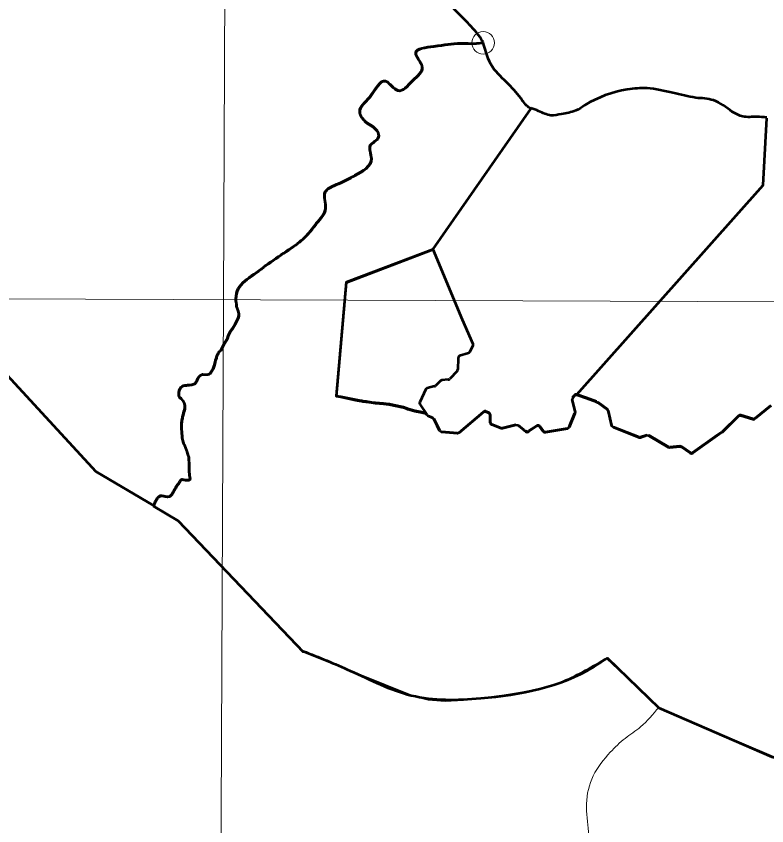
# Model space of a CAD drawing. Extents: x 553962 to 842807, y 8883888 to 9032388.
# Drawn here: x 807535 to 810863, y 9013879 to 9017467 of the extents above; entities that cross this region are included whole.
import ezdxf

# ---------------------------------------------------------------- set-up
doc = ezdxf.new("R2010")
doc.units = 0
doc.header["$LTSCALE"] = 200
doc.header["$PDMODE"] = 32
doc.header["$PDSIZE"] = 100
for name, color, linetype, lineweight in [('1', 7, 'Continuous', 13), ('23', 7, 'Continuous', 13), ('27', 7, 'Continuous', 13), ('28', 7, 'Continuous', 53), ('29', 7, 'Continuous', 53), ('30', 7, 'Continuous', 35), ('35', 7, 'Continuous', 13), ('57', 7, 'Continuous', 13)]:
    doc.layers.add(name, color=color, linetype=linetype, lineweight=lineweight)
doc.layers.add('49', color=7, linetype='Continuous')

msp = doc.modelspace()

# ---------------------------------------------------------------- linework, layer by layer
at = {"layer": '1'}
msp.add_line((798520.2, 9016246.4), (835288.8, 9016114), dxfattribs=at)
msp.add_lwpolyline([(808487.9, 9024186.1), (808454.4, 9016210.6), (808422.6, 9009049.8)], dxfattribs=at)
at = {"layer": '23'}
for points in [[(806568, 9016188.8), (807338.2, 9016044.7), (807888.9, 9015448.6), (808144.6, 9015298)], [(808144.6, 9015298), (808254, 9015230.9), (808807.2, 9014650), (809292, 9014455.1), (809362.4, 9014437.1), (809436.5, 9014431.6), (809518.6, 9014435.4), (809570.3, 9014441), (809630.4, 9014448.7), (809688.3, 9014456.5), (809726.6, 9014462.1), (809780.7, 9014471.2), (809831.1, 9014481.1), (809889.3, 9014495.2), (809953.8, 9014515.1), (810020.5, 9014542), (810060.2, 9014562.1), (810153, 9014621), (810384.2, 9014401.6), (810903.1, 9014180)]]:
    msp.add_lwpolyline(points, dxfattribs=at)
at = {"layer": '27'}
for p, q in [((809606.1, 9017351.8), (809605.5, 9017349.1)), ((809605.5, 9017349.1), (809606.1, 9017349.2)), ((810863, 9017018.4), (810863, 9017018.4))]:
    msp.add_line(p, q, dxfattribs=at)
msp.add_lwpolyline([(809816.5, 9017057.6), (809817.3, 9017058.7), (809817.8, 9017059.6)], dxfattribs=at)
for points in [[(807587, 9018799.7), (807681, 9018744.6), (807749.5, 9018706.2), (807823, 9018633.4), (807885, 9018573.4), (807948.3, 9018508.2), (808021.7, 9018425.3), (808038.2, 9018418.8), (808100.2, 9018346.1), (808129.1, 9018268.4), (808158, 9018212.3), (808199.7, 9018149.9), (808219.9, 9018114.2), (808270.3, 9018026.2), (808292.9, 9017963.8), (808309, 9017890), (808325.2, 9017823.8), (808372, 9017765.1), (808398.6, 9017744.7), (808465.8, 9017702.4), (808538.3, 9017674.1), (808635, 9017659.8), (808751, 9017674.5), (808807.1, 9017688.3), (808920.4, 9017682.7), (809010.8, 9017674.7), (809107.4, 9017651.4), (809171, 9017630.8), (809238.4, 9017611.5), (809327.3, 9017581.9), (809437.9, 9017533.1), (809501.2, 9017474.3), (809544.2, 9017430.9), (809603.7, 9017355.6), (809606.1, 9017351.8)], [(809606.1, 9017349.2), (809647.6, 9017242.2), (809718.5, 9017165.6), (809779.2, 9017094.2), (809799.5, 9017069.9), (809816.5, 9017057.6)], [(809817.8, 9017059.6), (809851.5, 9017046.9), (809906.2, 9017027.6), (809952.1, 9017033.7), (810015.8, 9017048.7), (810056.7, 9017072.7), (810244.3, 9017141.9), (810332.2, 9017147.9), (810446.7, 9017127.1), (810548.5, 9017105.1)], [(810548.5, 9017105.1), (810626.1, 9017094.6), (810709.9, 9017043.3)], [(810709.9, 9017043.3), (810756.9, 9017022.8), (810819.3, 9017021.3), (810863, 9017018.4)]]:
    msp.add_spline(points, degree=3, dxfattribs=at)
msp.add_point((809605.5, 9017349.1), dxfattribs=at)
at = {"layer": '28'}
for p, q in [((808509.6, 9016200.8), (808510.1, 9016200.9)), ((810881, 9015739.7), (810809.7, 9015682.3)), ((809630.9, 9015708), (809616.7, 9015713.5)), ((809637.3, 9015665.3), (809637.3, 9015698.6)), ((810800.6, 9015680.5), (810747.4, 9015696.5)), ((809843.3, 9015649.6), (809808.3, 9015626.3)), ((809872.3, 9015626.3), (809856.9, 9015647.2)), ((810523.5, 9015530.4), (810484.3, 9015556.8)), ((808147, 9015302.5), (808144.6, 9015295.4))]:
    msp.add_line(p, q, dxfattribs=at)
for points in [[(809057.7, 9015761.2), (809048.1, 9015762.6), (809033.1, 9015765.4), (808975, 9015778.1), (808955.5, 9015781.3), (808955.7, 9015782.3), (808999.6, 9016287.7), (809381.8, 9016432.6), (809817.3, 9017056.1), (809817.8, 9017057)], [(808510.1, 9016200.9), (808511.9, 9016185.1), (808512.1, 9016179.2), (808520, 9016159.5), (808522.4, 9016146.6), (808522.6, 9016138.1), (808520.1, 9016127.5), (808506.9, 9016100.3), (808492.6, 9016079.1), (808485.3, 9016069.9), (808475.4, 9016048.4), (808471.6, 9016037.4), (808456.4, 9016010.6)], [(808471.6, 9016040.1), (808475.4, 9016051), (808485.3, 9016072.5), (808492.6, 9016081.8), (808506.9, 9016102.9), (808520.1, 9016130.1), (808522.6, 9016140.7), (808522.4, 9016149.2), (808520, 9016162.1), (808512.1, 9016181.8), (808511.9, 9016187.7), (808510.1, 9016203.5), (808509.6, 9016203.4)], [(806568, 9016188.8), (807338.2, 9016044.7), (807888.9, 9015448.6), (808144.6, 9015298), (808147, 9015305.1)], [(808295.5, 9015832.8), (808301.8, 9015833.3), (808308.5, 9015834), (808313.6, 9015834.7), (808327.1, 9015839.6), (808331.6, 9015845.4), (808335.7, 9015851.8), (808337.4, 9015856.8), (808341, 9015862.3), (808344.5, 9015869.6), (808350.5, 9015875), (808356.5, 9015878.3), (808363.6, 9015880), (808384.6, 9015879.9), (808390.6, 9015882.2), (808394.7, 9015885.2), (808397.9, 9015889.3), (808401.5, 9015894.3), (808404.4, 9015899), (808408.7, 9015905.3), (808412.1, 9015914), (808414.7, 9015922.8), (808416.1, 9015929), (808417.8, 9015935.7), (808419.6, 9015944), (808421.4, 9015949.5), (808423.2, 9015954.5), (808425.2, 9015962.5), (808427.2, 9015967.5), (808430.5, 9015974.5), (808435.8, 9015981.4), (808442.6, 9015986.4), (808456.4, 9016013.2), (808471.6, 9016040.1)], [(808456.4, 9016010.6), (808442.6, 9015983.8), (808435.8, 9015978.8), (808430.5, 9015971.8), (808427.2, 9015964.8), (808425.2, 9015959.8), (808423.2, 9015951.9), (808421.4, 9015946.9), (808419.6, 9015941.4), (808417.8, 9015933.1), (808416.1, 9015926.4), (808414.7, 9015920.2), (808412.1, 9015911.4), (808408.7, 9015902.7), (808404.4, 9015896.4), (808401.5, 9015891.7), (808397.9, 9015886.7), (808394.7, 9015882.6), (808390.6, 9015879.6), (808384.6, 9015877.2), (808363.6, 9015877.4), (808356.5, 9015875.6), (808350.5, 9015872.4), (808344.5, 9015867), (808341, 9015859.7), (808337.4, 9015854.2), (808335.7, 9015849.2), (808331.6, 9015842.8), (808327.1, 9015837), (808313.6, 9015832.1), (808308.5, 9015831.4), (808301.8, 9015830.6), (808295.5, 9015830.2)], [(808268.1, 9015640), (808268.2, 9015658.8), (808268.7, 9015665.8), (808269.3, 9015671.1), (808270.3, 9015676.3), (808270.8, 9015682.8), (808272.8, 9015687.5), (808273.1, 9015692.3), (808275.4, 9015701.5), (808277.2, 9015707.3), (808279.2, 9015715.5), (808281, 9015722.3), (808283, 9015729.3), (808283.1, 9015737.8), (808282.6, 9015743.3), (808281.4, 9015750.8), (808278.2, 9015757.3), (808276.4, 9015762.6), (808272, 9015768.1), (808266.2, 9015773.9), (808259.2, 9015778.9), (808256.5, 9015786.2), (808256.6, 9015792.5), (808256.8, 9015800.5), (808258.6, 9015809.2), (808260.7, 9015816), (808264.7, 9015823.4), (808271.2, 9015827.9), (808277, 9015830.4), (808283.5, 9015831.3), (808290.3, 9015831.8), (808295.5, 9015832.8)], [(808295.5, 9015830.2), (808290.3, 9015829.2), (808283.5, 9015828.7), (808277, 9015827.8), (808271.2, 9015825.3), (808264.7, 9015820.8), (808260.7, 9015813.3), (808258.6, 9015806.6), (808256.8, 9015797.8), (808256.6, 9015789.8), (808256.5, 9015783.6), (808259.2, 9015776.3), (808266.2, 9015771.3), (808272, 9015765.5), (808276.4, 9015760), (808278.2, 9015754.7), (808281.4, 9015748.2), (808282.6, 9015740.7), (808283.1, 9015735.2), (808283, 9015726.7), (808281, 9015719.7), (808279.2, 9015712.9), (808277.2, 9015704.7), (808275.4, 9015698.9), (808273.1, 9015689.7), (808272.8, 9015684.9), (808270.8, 9015680.2), (808270.3, 9015673.7), (808269.3, 9015668.4), (808268.7, 9015663.2), (808268.2, 9015656.2), (808268.1, 9015637.4)], [(810010.1, 9015784.4), (810002.1, 9015774.7), (810000, 9015766), (810012.8, 9015712.8), (810012.3, 9015706.6), (809986.5, 9015644.3), (809978.9, 9015638.3), (809881.9, 9015622.4)], [(810477.9, 9015558.5), (810433.5, 9015554.8), (810427.6, 9015556.2), (810340, 9015607.5), (810331.5, 9015608.3), (810303.6, 9015598.2), (810296.5, 9015598.4), (810182.7, 9015643.7), (810176.6, 9015650.7), (810161.6, 9015715.5), (810157.9, 9015721.2), (810114.6, 9015753.6), (810108.1, 9015757), (810063.2, 9015772.8), (810021.1, 9015787.5)], [(809070.9, 9015759.1), (809068, 9015759.7), (809057.7, 9015761.2)], [(809086.5, 9015756.8), (809082, 9015757.6), (809073.4, 9015758.5), (809070.9, 9015759.1)], [(809127.7, 9015751.3), (809110.6, 9015753), (809086.5, 9015756.8)], [(809190.2, 9015744.4), (809186.9, 9015745), (809164.2, 9015747.7), (809127.7, 9015751.3)], [(809272.2, 9015724.8), (809269.4, 9015725.7), (809252.9, 9015731.4), (809209.5, 9015741), (809190.2, 9015744.4)], [(809352.7, 9015704.2), (809352.3, 9015704.2), (809333.9, 9015708.9), (809302.2, 9015715.6), (809272.2, 9015724.8)], [(809606.6, 9015711.7), (809499.7, 9015620.1), (809492.4, 9015617.8), (809420.6, 9015623.9), (809412.5, 9015629.5), (809401.2, 9015652.4), (809387.1, 9015681.1), (809382.2, 9015685.8), (809360.3, 9015695.6), (809356.2, 9015699.1), (809352.6, 9015704.2), (809352.7, 9015704.2)], [(810737.5, 9015694.1), (810665.2, 9015622.7), (810663.9, 9015621.6), (810643.5, 9015607.2), (810534.8, 9015530.5)], [(808147, 9015305.1), (808149.5, 9015311.1), (808152.3, 9015316.1), (808157.1, 9015324.6), (808161.1, 9015331.6), (808168.1, 9015337.8), (808175.4, 9015342.3), (808180.7, 9015342.5), (808190.7, 9015341.7), (808196.2, 9015339.7), (808201.2, 9015338.9), (808206.7, 9015338.8), (808215.9, 9015339.8), (808220.2, 9015343), (808225.7, 9015349.3), (808228.3, 9015353.5), (808230.8, 9015358.7), (808235.8, 9015366.7), (808239.3, 9015372), (808243.1, 9015377.7), (808245.2, 9015382.7), (808248.2, 9015387.2), (808251.2, 9015391.2), (808254.7, 9015395.9), (808257.5, 9015400.1), (808261.3, 9015407.1), (808265.3, 9015412.4), (808271.6, 9015415.1), (808278.3, 9015413.8), (808285.6, 9015412.8), (808293.6, 9015412.2), (808299.3, 9015412.2), (808305.3, 9015415.5), (808306.4, 9015420.9), (808305.4, 9015425.9), (808304.2, 9015433.4), (808303.5, 9015441.4), (808303, 9015446.4), (808302, 9015452.5), (808301.8, 9015460.5), (808301.6, 9015469), (808301.7, 9015490.7), (808301, 9015499.5), (808300.8, 9015504.5), (808300.3, 9015514.3), (808298.3, 9015522), (808295.6, 9015531.1), (808293.9, 9015536.6), (808292.4, 9015541.8), (808289.5, 9015547.8), (808287.7, 9015552.6), (808284, 9015561.6), (808281, 9015566.9), (808279.3, 9015572.2), (808275.1, 9015581.2), (808274.1, 9015586.2), (808272.7, 9015593.2), (808271.7, 9015600), (808271.2, 9015605.2), (808270.7, 9015610), (808270.3, 9015617), (808269.5, 9015623.5), (808269.1, 9015629.8), (808268.6, 9015634.8), (808268.1, 9015640)], [(808268.1, 9015637.4), (808268.6, 9015632.2), (808269.1, 9015627.2), (808269.5, 9015620.9), (808270.3, 9015614.4), (808270.7, 9015607.4), (808271.2, 9015602.6), (808271.7, 9015597.4), (808272.7, 9015590.6), (808274.1, 9015583.6), (808275.1, 9015578.6), (808279.3, 9015569.6), (808281, 9015564.3), (808284, 9015559), (808287.7, 9015550), (808289.5, 9015545.2), (808292.4, 9015539.2), (808293.9, 9015534), (808295.6, 9015528.4), (808298.3, 9015519.4), (808300.3, 9015511.7), (808300.8, 9015501.9), (808301, 9015496.9), (808301.7, 9015488.1), (808301.6, 9015466.3), (808301.8, 9015457.8), (808302, 9015449.8), (808303, 9015443.8), (808303.5, 9015438.8), (808304.2, 9015430.8), (808305.4, 9015423.3), (808306.4, 9015418.3), (808305.3, 9015412.8), (808299.3, 9015409.6), (808293.6, 9015409.6), (808285.6, 9015410.1), (808278.3, 9015411.2), (808271.6, 9015412.5), (808265.3, 9015409.7), (808261.3, 9015404.5), (808257.5, 9015397.5), (808254.7, 9015393.3), (808251.2, 9015388.6), (808248.2, 9015384.6), (808245.2, 9015380.1), (808243.1, 9015375.1), (808239.3, 9015369.3), (808235.8, 9015364.1), (808230.8, 9015356.1), (808228.3, 9015350.9), (808225.7, 9015346.6), (808220.2, 9015340.4), (808215.9, 9015337.2), (808206.7, 9015336.2), (808201.2, 9015336.3), (808196.2, 9015337), (808190.7, 9015339.1), (808180.7, 9015339.9), (808175.4, 9015339.7), (808168.1, 9015335.2), (808161.1, 9015329), (808157.1, 9015322), (808152.3, 9015313.5), (808149.5, 9015308.5), (808147, 9015302.5)], [(809793.2, 9015626.8), (809784.8, 9015633.3), (809758.9, 9015653.2), (809750.3, 9015655), (809691.6, 9015639.5), (809685.4, 9015639.9), (809643.7, 9015656)], [(808144.6, 9015295.4), (808254, 9015230.9), (808807.2, 9014650), (808807.2, 9014653.7)], [(810155.7, 9014622.8), (810384.2, 9014401.6), (810886, 9014184.9), (810903.1, 9014180)]]:
    msp.add_lwpolyline(points, dxfattribs=at)
for centre, radius, start, end in [((810017.8, 9015778), 10, 70.7277, 140.346), ((809613.1, 9015704.1), 10, 68.8857, 130.6118), ((809627.3, 9015698.6), 10, 0, 68.8857), ((809647.3, 9015665.3), 10, 180, 248.8147), ((809801.1, 9015637.1), 13, 232.4737, 303.5815), ((809848.8, 9015641.2), 10, 36.4557, 123.5827), ((809880.3, 9015632.3), 10, 216.4557, 279.3086)]:
    msp.add_arc(centre, radius, start, end, dxfattribs=at)
for centre, major_axis, ratio, start_param, end_param in [((810744.5, 9015687), (-7.12, -7.03), 0.999552, 3.640357, 4.712389), ((810803.5, 9015690.1), (-7.12, -7.03), 0.999552, 0.498764, 1.469966), ((810478.7, 9015548.5), (-8.01, 5.99), 1, 4.761623, 5.435577), ((810529.1, 9015538.7), (8.01, -5.99), 1, 4.761623, 5.969265)]:
    msp.add_ellipse(centre, major_axis=major_axis, ratio=ratio, start_param=start_param, end_param=end_param, dxfattribs=at)
for points in [[(809606.1, 9017351.8), (809603.7, 9017355.6), (809544.2, 9017430.9), (809501.2, 9017474.3), (809437.9, 9017533.1), (809327.3, 9017581.9), (809238.4, 9017611.5), (809171, 9017630.8), (809107.4, 9017651.4), (809010.8, 9017674.7), (808920.4, 9017682.7), (808807.1, 9017688.3), (808751, 9017674.5), (808635, 9017659.8), (808538.3, 9017674.1), (808465.8, 9017702.4), (808398.6, 9017744.7), (808372, 9017765.1), (808325.2, 9017823.8), (808309, 9017890), (808292.9, 9017963.8), (808270.3, 9018026.2), (808219.9, 9018114.2), (808199.7, 9018149.9), (808158, 9018212.3), (808129.1, 9018268.4), (808100.2, 9018346.1), (808038.2, 9018418.8), (808021.7, 9018425.3), (807948.3, 9018508.2), (807885, 9018573.4), (807823, 9018633.4), (807749.5, 9018706.2), (807681, 9018744.6), (807587, 9018799.7)], [(808509.6, 9016203.4), (808514.8, 9016250.5), (808577.5, 9016315.8), (808663.7, 9016378.5), (808755.2, 9016441.2), (808823.1, 9016496), (808867.5, 9016550.9), (808906.7, 9016616.2), (808904.1, 9016686.8), (808964.2, 9016725.9), (809037.3, 9016762.5), (809110.5, 9016838.3), (809105.3, 9016895.8), (809141.8, 9016932.3), (809136.6, 9016958.5), (809084.4, 9017000.3), (809058.2, 9017044.7), (809102.6, 9017110), (809173.2, 9017180.5), (809228, 9017138.7), (809293.4, 9017183.1), (809335.2, 9017243.2), (809306.4, 9017305.9), (809387.4, 9017334.7), (809505, 9017347.7), (809599, 9017350.3), (809606.1, 9017351.8)], [(809606.1, 9017349.2), (809599, 9017347.7), (809505, 9017345.1), (809387.4, 9017332), (809306.4, 9017303.3), (809335.2, 9017240.6), (809293.4, 9017180.5), (809228, 9017136.1), (809173.2, 9017177.9), (809102.6, 9017107.4), (809058.2, 9017042.1), (809084.4, 9016997.6), (809136.6, 9016955.8), (809141.8, 9016929.7), (809105.3, 9016893.1), (809110.5, 9016835.7), (809037.3, 9016759.9), (808964.2, 9016723.3), (808904.1, 9016684.1), (808906.7, 9016613.6), (808867.5, 9016548.3), (808823.1, 9016493.4), (808755.2, 9016438.6), (808663.7, 9016375.9), (808577.5, 9016313.2), (808514.8, 9016247.8), (808509.6, 9016200.8)], [(809817.8, 9017057), (809799.5, 9017069.9), (809779.2, 9017094.2), (809718.5, 9017165.6), (809647.6, 9017242.2), (809606.1, 9017349.2)], [(808807.2, 9014653.7), (809016.4, 9014566.5), (809286.8, 9014457.1), (809594.8, 9014444.1), (810096.6, 9014584.1), (810155.7, 9014622.8)]]:
    msp.add_spline(points, degree=3, dxfattribs=at)
at = {"layer": '29'}
for p, q in [((809560, 9016007.2), (809546.2, 9015979.4)), ((809494.4, 9015952.1), (809492.9, 9015901)), ((809494.4, 9015952.1), (809492.9, 9015901)), ((809540.4, 9015974.3), (809501.2, 9015961.3)), ((809490.1, 9015894.3), (809457.2, 9015859.8)), ((809490.1, 9015894.3), (809457.2, 9015859.8)), ((809417, 9015851.3), (809394.8, 9015829.5)), ((809450.8, 9015856.7), (809423.1, 9015854.2)), ((809350.8, 9015813.6), (809324.2, 9015756.9)), ((809390.2, 9015826.9), (809357.5, 9015819)), ((810012.8, 9015715.4), (810000, 9015768.6)), ((810002.1, 9015777.3), (810010.1, 9015787)), ((809325, 9015747), (809356.2, 9015701.7)), ((809325, 9015747), (809352.7, 9015706.7)), ((810157.9, 9015723.8), (810114.6, 9015756.2)), ((810881, 9015742.3), (810809.7, 9015684.9)), ((809360.3, 9015698.2), (809382.2, 9015688.4)), ((809499.7, 9015622.7), (809606.6, 9015714.3)), ((809616.7, 9015716.1), (809630.9, 9015710.6)), ((809637.3, 9015701.2), (809637.3, 9015668)), ((809986.5, 9015647), (810012.3, 9015709.2)), ((810176.6, 9015653.3), (810161.6, 9015718.1)), ((810737.5, 9015696.7), (810665.2, 9015625.3)), ((810800.6, 9015683.1), (810747.4, 9015699.1)), ((809643.7, 9015658.6), (809685.4, 9015642.5)), ((809420.6, 9015626.5), (809492.4, 9015620.4)), ((809691.6, 9015642.1), (809750.3, 9015657.6)), ((809808.3, 9015628.9), (809843.3, 9015652.2)), ((809856.9, 9015649.8), (809872.3, 9015628.9)), ((809881.9, 9015625), (809978.9, 9015640.9)), ((810296.5, 9015601), (810182.7, 9015646.3)), ((810331.5, 9015610.9), (810303.6, 9015600.9)), ((810427.6, 9015558.8), (810340, 9015610.1)), ((810477.9, 9015561.1), (810433.5, 9015557.5)), ((810523.5, 9015533), (810484.3, 9015559.4))]:
    msp.add_line(p, q, dxfattribs=at)
for points in [[(809817.3, 9017058.7), (809381.8, 9016435.2), (809512.7, 9016123.2)], [(810021.1, 9015790.1), (810847.2, 9016719), (810862.8, 9017015)], [(810021.1, 9015790.1), (810847.2, 9016719), (810862.8, 9017015)], [(808955.7, 9015784.9), (808999.6, 9016290.3), (809381.8, 9016435.2)], [(809381.8, 9016435.2), (809512.7, 9016123.2), (809560.4, 9016015.1)], [(809512.7, 9016123.2), (809560.4, 9016015.1), (809560, 9016007.2), (809546.2, 9015979.4), (809540.4, 9015974.3), (809501.2, 9015961.3)], [(809450.8, 9015856.7), (809423.1, 9015854.2), (809417, 9015851.3), (809394.8, 9015829.5)], [(809390.2, 9015826.9), (809357.5, 9015819), (809350.8, 9015813.6), (809324.2, 9015756.9)], [(809057.7, 9015763.8), (809048.1, 9015765.2), (809033.1, 9015768), (808975, 9015780.7), (808955.5, 9015783.9)], [(810108.1, 9015759.7), (810063.2, 9015775.4), (810021.1, 9015790.1)], [(809070.9, 9015761.7), (809068, 9015762.3), (809057.7, 9015763.8)], [(809086.5, 9015759.5), (809082, 9015760.2), (809073.4, 9015761.1), (809070.9, 9015761.7)], [(809127.7, 9015754), (809110.6, 9015755.7), (809086.5, 9015759.5)], [(809190.2, 9015747), (809186.9, 9015747.6), (809164.2, 9015750.3), (809127.7, 9015754)], [(809272.2, 9015727.5), (809269.4, 9015728.3), (809252.9, 9015734), (809209.5, 9015743.6), (809190.2, 9015747)], [(809352.7, 9015706.8), (809352.3, 9015706.8), (809333.9, 9015711.6), (809302.2, 9015718.2), (809272.2, 9015727.5)], [(809387.1, 9015683.7), (809401.2, 9015655.1), (809412.5, 9015632.1)], [(809758.9, 9015655.8), (809784.8, 9015635.9), (809793.2, 9015629.5)], [(810663.9, 9015624.2), (810643.5, 9015609.8), (810534.8, 9015533.1)]]:
    msp.add_lwpolyline(points, dxfattribs=at)
for centre, radius, start, end in [((809504.4, 9015951.8), 10, 108.435, 178.2951), ((809504.4, 9015951.8), 10, 108.435, 178.2972), ((809482.9, 9015901.3), 10, 316.362, 358.2972), ((809449.9, 9015866.7), 10, 275.265, 316.362), ((809387.8, 9015836.6), 10, 283.5769, 314.5159), ((809387.8, 9015836.6), 10, 283.5769, 314.5159), ((810017.8, 9015780.6), 10, 70.7277, 140.346), ((809333.3, 9015752.7), 10, 154.8604, 214.4634), ((809613.1, 9015706.7), 10, 68.8857, 130.6118), ((809627.3, 9015701.2), 10, 0, 68.8857), ((809647.3, 9015668), 10, 180, 248.8147), ((809801.1, 9015639.7), 13, 232.4737, 303.5815), ((809848.8, 9015643.8), 10, 36.4557, 123.5827), ((809880.3, 9015634.9), 10, 216.4557, 279.3086)]:
    msp.add_arc(centre, radius, start, end, dxfattribs=at)
for centre, major_axis, ratio, start_param, end_param in [((810744.5, 9015689.6), (-7.12, -7.03), 0.999552, 3.640357, 4.712389), ((810803.5, 9015692.7), (-7.12, -7.03), 0.999552, 0.498764, 1.469966), ((810478.7, 9015551.1), (-8.01, 5.99), 1, 4.761623, 5.435577), ((810529.1, 9015541.3), (8.01, -5.99), 1, 4.761623, 5.969265)]:
    msp.add_ellipse(centre, major_axis=major_axis, ratio=ratio, start_param=start_param, end_param=end_param, dxfattribs=at)
for points in [[(810548.5, 9017105.1), (810446.7, 9017127.1), (810332.2, 9017147.9), (810244.3, 9017141.9), (810056.7, 9017072.7), (810015.8, 9017048.7), (809952.1, 9017033.7), (809906.2, 9017027.6), (809851.5, 9017046.9), (809817.8, 9017059.6)], [(810709.9, 9017043.3), (810626.1, 9017094.6), (810548.5, 9017105.1)], [(810863, 9017018.4), (810819.3, 9017021.3), (810756.9, 9017022.8), (810709.9, 9017043.3)]]:
    msp.add_spline(points, degree=3, dxfattribs=at)
at = {"layer": '30'}
for points in [[(806568, 9016188.8), (807338.2, 9016044.7), (807888.9, 9015448.6), (808134.1, 9015304.2)], [(808144.6, 9015298), (808254, 9015230.9), (808807.2, 9014650), (809292, 9014455.1), (809362.4, 9014437.1), (809436.5, 9014431.6), (809518.6, 9014435.4), (809570.3, 9014441), (809630.4, 9014448.7), (809688.3, 9014456.5), (809726.6, 9014462.1), (809780.7, 9014471.2), (809831.1, 9014481.1), (809889.3, 9014495.2), (809953.8, 9014515.1), (810020.5, 9014542), (810060.2, 9014562.1), (810153, 9014621), (810384.2, 9014401.6), (810903.1, 9014180)]]:
    msp.add_lwpolyline(points, dxfattribs=at)
at = {"layer": '35'}
for p, q in [((809606.1, 9017351.8), (809605.5, 9017349.1)), ((809605.5, 9017349.1), (809606.1, 9017349.2)), ((810863, 9017018.4), (810863, 9017018.4))]:
    msp.add_line(p, q, dxfattribs=at)
msp.add_lwpolyline([(809816.5, 9017057.6), (809817.3, 9017058.7), (809817.8, 9017059.6)], dxfattribs=at)
for points in [[(807587, 9018799.7), (807681, 9018744.6), (807749.5, 9018706.2), (807823, 9018633.4), (807885, 9018573.4), (807948.3, 9018508.2), (808021.7, 9018425.3), (808038.2, 9018418.8), (808100.2, 9018346.1), (808129.1, 9018268.4), (808158, 9018212.3), (808199.7, 9018149.9), (808219.9, 9018114.2), (808270.3, 9018026.2), (808292.9, 9017963.8), (808309, 9017890), (808325.2, 9017823.8), (808372, 9017765.1), (808398.6, 9017744.7), (808465.8, 9017702.4), (808538.3, 9017674.1), (808635, 9017659.8), (808751, 9017674.5), (808807.1, 9017688.3), (808920.4, 9017682.7), (809010.8, 9017674.7), (809107.4, 9017651.4), (809171, 9017630.8), (809238.4, 9017611.5), (809327.3, 9017581.9), (809437.9, 9017533.1), (809501.2, 9017474.3), (809544.2, 9017430.9), (809603.7, 9017355.6), (809606.1, 9017351.8)], [(809606.1, 9017349.2), (809647.6, 9017242.2), (809718.5, 9017165.6), (809779.2, 9017094.2), (809799.5, 9017069.9), (809816.5, 9017057.6)], [(809817.8, 9017059.6), (809851.5, 9017046.9), (809906.2, 9017027.6), (809952.1, 9017033.7), (810015.8, 9017048.7), (810056.7, 9017072.7), (810244.3, 9017141.9), (810332.2, 9017147.9), (810446.7, 9017127.1), (810548.5, 9017105.1)], [(810548.5, 9017105.1), (810626.1, 9017094.6), (810709.9, 9017043.3)], [(810709.9, 9017043.3), (810756.9, 9017022.8), (810819.3, 9017021.3), (810863, 9017018.4)]]:
    msp.add_spline(points, degree=3, dxfattribs=at)
msp.add_point((809605.5, 9017349.1), dxfattribs=at)
at = {"layer": '57'}
msp.add_line((810384.2, 9014404.2), (810155.7, 9014625.4), dxfattribs=at)
msp.add_lwpolyline([(808807.2, 9014652.6), (808254, 9015233.5), (807888.9, 9015448.6), (807338.2, 9016044.7), (806568, 9016188.8)], dxfattribs=at)
for points in [[(810155.7, 9014625.4), (809958.2, 9014521.5), (809594.8, 9014443), (809286.8, 9014456), (809016.4, 9014565.5), (808807.2, 9014652.6)], [(810157.6, 9013480.8), (810096.2, 9013571.5), (810072.7, 9013705.6), (810071.9, 9013852.4), (810063.7, 9013976.4), (810093.6, 9014100.7), (810169.2, 9014205.1), (810235, 9014266.4), (810303.3, 9014317.5), (810384.2, 9014404.2)]]:
    msp.add_spline(points, degree=3, dxfattribs=at)

# ---------------------------------------------------------------- texts
at = {"layer": '49', "width": 0.9}
msp.add_text('R I O   S Ã O   F R A N C I S C O', height=500, rotation=332.036, dxfattribs=at).set_placement((805669.4, 9013807.5))

doc.saveas('drawing.dxf')
